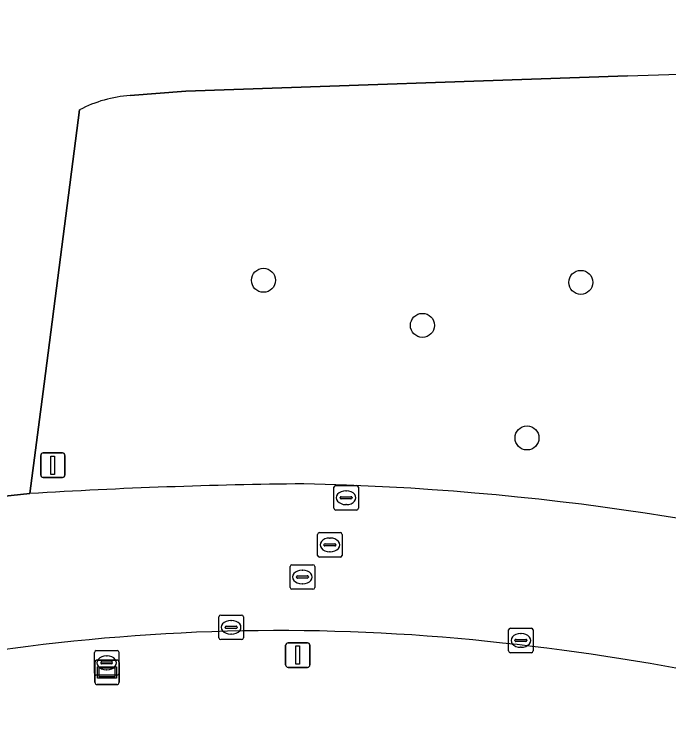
# Model space of a CAD drawing. Extents: x 154324 to 155744, y 382937 to 384188.
# Drawn here: x 155295.09 to 155321.78, y 383465.64 to 383494.69 of the extents above; entities that cross this region are included whole.
import ezdxf

# ---------------------------------------------------------------- set-up
doc = ezdxf.new("R2010")
doc.units = 0
for name, color, linetype in [('IMGEO_Boom', 7, 'Continuous'), ('IMGEO_Brandkraan', 7, 'Continuous'), ('IMGEO_Fietspad_gesloten', 7, 'Continuous'), ('IMGEO_Groenvoorziening', 7, 'Continuous'), ('IMGEO_Kolk', 7, 'Continuous'), ('IMGEO_Lichtmast', 7, 'Continuous'), ('IMGEO_Rijbaan_lokaal_open', 7, 'Continuous'), ('IMGEO_Rioolput', 7, 'Continuous'), ('IMGEO_Verkeersbordpaal', 7, 'Continuous'), ('IMGEO_Verklikker', 7, 'Continuous')]:
    doc.layers.add(name, color=color, linetype=linetype)

msp = doc.modelspace()

# ---------------------------------------------------------------- linework, layer by layer
at = {"layer": 'IMGEO_Boom'}
for centre in [(155305.253, 383483.841), (155318.191, 383483.757), (155311.734, 383482.003), (155315.999, 383477.412)]:
    msp.add_circle(centre, 0.489, dxfattribs=at)
at = {"layer": 'IMGEO_Brandkraan'}
for p, q in [((155298.364, 383467.817), (155298.364, 383468.669)), ((155298.439, 383468.743), (155299.291, 383468.743)), ((155299.365, 383468.669), (155299.365, 383467.817)), ((155298.666, 383468.286), (155299.064, 383468.286)), ((155298.852, 383468.523), (155298.877, 383468.523)), ((155298.623, 383468.237), (155298.623, 383468.249)), ((155299.061, 383468.2), (155298.663, 383468.2)), ((155299.107, 383468.249), (155299.107, 383468.237)), ((155299.291, 383467.743), (155298.439, 383467.743)), ((155298.875, 383467.963), (155298.85, 383467.963))]:
    msp.add_line(p, q, dxfattribs=at)
for points in [[(155298.364, 383467.817), (155298.364, 383468.669)], [(155298.439, 383468.743), (155299.291, 383468.743)], [(155299.365, 383468.669), (155299.365, 383467.817)], [(155299.291, 383467.743), (155298.439, 383467.743)]]:
    msp.add_lwpolyline(points, dxfattribs=at)
for centre, radius, start, end in [((155298.441, 383468.667), 0.0765, 91.552, 178.448), ((155298.441, 383468.667), 0.0765, 91.552, 178.448), ((155299.289, 383468.667), 0.0765, 1.552, 88.448), ((155299.289, 383468.667), 0.0765, 1.552, 88.448), ((155298.663, 383468.246), 0.0403, 85.8775, 175.7526), ((155299.068, 383468.248), 0.0386, 1.7309, 96.639), ((155298.66, 383468.236), 0.0366, 178.938, 274.7102), ((155299.064, 383468.243), 0.043, 264.8664, 352.4533), ((155298.441, 383467.819), 0.0765, 181.552, 268.448), ((155298.441, 383467.819), 0.0765, 181.552, 268.448), ((155299.289, 383467.819), 0.0765, 271.552, 358.448), ((155299.289, 383467.819), 0.0765, 271.552, 358.448)]:
    msp.add_arc(centre, radius, start, end, dxfattribs=at)
for centre, major_axis, ratio, start_param, end_param in [((155298.851, 383468.243), (-0.387, 0.002), 0.722429, 4.712389, 7.853982), ((155298.876, 383468.243), (-0.39, 0.002), 0.717154, 1.570796, 4.712389)]:
    msp.add_ellipse(centre, major_axis=major_axis, ratio=ratio, start_param=start_param, end_param=end_param, dxfattribs=at)
at = {"layer": 'IMGEO_Fietspad_gesloten'}
for points in [[(155299.822, 383491.37), (155302.096, 383491.551), (155320.102, 383492.177)], [(155292.429, 383479.58), (155292.046, 383474.758), (155295.733, 383475.145), (155296.321, 383479.623), (155297.76, 383490.788)]]:
    msp.add_lwpolyline(points, dxfattribs=at)
for centre, radius, start, end in [((155308.945, 383894.859), 402.836, 271.58712, 279.22715), ((155300.128, 383486.343), 5.037, 93.4813, 118.0421)]:
    msp.add_arc(centre, radius, start, end, dxfattribs=at)
at = {"layer": 'IMGEO_Groenvoorziening'}
for points in [[(155320.102, 383492.177), (155302.096, 383491.551), (155299.822, 383491.37)], [(155297.76, 383490.788), (155296.321, 383479.623), (155295.733, 383475.145)]]:
    msp.add_lwpolyline(points, dxfattribs=at)
for centre, radius, start, end in [((155308.945, 383894.859), 402.836, 271.58712, 279.22715), ((155300.128, 383486.343), 5.037, 93.4813, 118.0421), ((155309.207, 383252.857), 222.696, 90.5946, 93.46876), ((155304.555, 383366.626), 108.94, 74.06499, 88.76862), ((155305.914, 383388.312), 81.245, 84.86672, 99.02517), ((155304.104, 383368.576), 101.064, 73.81877, 84.84587)]:
    msp.add_arc(centre, radius, start, end, dxfattribs=at)
at = {"layer": 'IMGEO_Kolk'}
for p, q in [((155303.437, 383469.265), (155303.437, 383470.117)), ((155303.512, 383470.191), (155304.364, 383470.191)), ((155304.438, 383470.117), (155304.438, 383469.265)), ((155303.739, 383469.734), (155304.137, 383469.734)), ((155303.925, 383469.971), (155303.95, 383469.971)), ((155303.696, 383469.685), (155303.696, 383469.697)), ((155304.134, 383469.648), (155303.736, 383469.648)), ((155304.18, 383469.697), (155304.18, 383469.685)), ((155315.249, 383468.73), (155315.249, 383469.582)), ((155315.324, 383469.656), (155316.176, 383469.656)), ((155315.737, 383469.436), (155315.762, 383469.436)), ((155316.25, 383469.582), (155316.25, 383468.73)), ((155304.364, 383469.191), (155303.512, 383469.191)), ((155303.948, 383469.411), (155303.923, 383469.411)), ((155315.508, 383469.15), (155315.508, 383469.162)), ((155315.551, 383469.199), (155315.949, 383469.199)), ((155315.992, 383469.162), (155315.992, 383469.15)), ((155315.946, 383469.113), (155315.548, 383469.113)), ((155315.76, 383468.876), (155315.735, 383468.876)), ((155316.176, 383468.656), (155315.324, 383468.656))]:
    msp.add_line(p, q, dxfattribs=at)
for points in [[(155303.437, 383469.265), (155303.437, 383470.117)], [(155303.512, 383470.191), (155304.364, 383470.191)], [(155304.438, 383470.117), (155304.438, 383469.265)], [(155315.249, 383468.73), (155315.249, 383469.582)], [(155315.324, 383469.656), (155316.176, 383469.656)], [(155316.25, 383469.582), (155316.25, 383468.73)], [(155304.364, 383469.191), (155303.512, 383469.191)], [(155316.176, 383468.656), (155315.324, 383468.656)]]:
    msp.add_lwpolyline(points, dxfattribs=at)
for centre, radius, start, end in [((155303.514, 383470.115), 0.0765, 91.552, 178.448), ((155303.514, 383470.115), 0.0765, 91.552, 178.448), ((155304.362, 383470.115), 0.0765, 1.552, 88.448), ((155304.362, 383470.115), 0.0765, 1.552, 88.448), ((155303.736, 383469.694), 0.0403, 85.8775, 175.7526), ((155304.141, 383469.696), 0.0386, 1.7309, 96.639), ((155303.733, 383469.684), 0.0366, 178.938, 274.7102), ((155304.137, 383469.691), 0.043, 264.8664, 352.4533), ((155315.326, 383469.58), 0.0765, 91.552, 178.448), ((155315.326, 383469.58), 0.0765, 91.552, 178.448), ((155316.174, 383469.58), 0.0765, 1.552, 88.448), ((155316.174, 383469.58), 0.0765, 1.552, 88.448), ((155303.514, 383469.267), 0.0765, 181.552, 268.448), ((155303.514, 383469.267), 0.0765, 181.552, 268.448), ((155304.362, 383469.267), 0.0765, 271.552, 358.448), ((155304.362, 383469.267), 0.0765, 271.552, 358.448), ((155315.548, 383469.159), 0.0403, 85.8775, 175.7526), ((155315.545, 383469.149), 0.0366, 178.938, 274.7102), ((155315.949, 383469.156), 0.043, 264.8664, 352.4533), ((155315.953, 383469.161), 0.0386, 1.7309, 96.639), ((155315.326, 383468.732), 0.0765, 181.552, 268.448), ((155315.326, 383468.732), 0.0765, 181.552, 268.448), ((155316.174, 383468.732), 0.0765, 271.552, 358.448), ((155316.174, 383468.732), 0.0765, 271.552, 358.448)]:
    msp.add_arc(centre, radius, start, end, dxfattribs=at)
for centre, major_axis, ratio, start_param, end_param in [((155303.924, 383469.691), (-0.387, 0.002), 0.722429, 4.712389, 7.853982), ((155303.949, 383469.691), (-0.39, 0.002), 0.717154, 1.570796, 4.712389), ((155315.736, 383469.156), (-0.387, 0.002), 0.722429, 4.712389, 7.853982), ((155315.761, 383469.156), (-0.39, 0.002), 0.717154, 1.570796, 4.712389)]:
    msp.add_ellipse(centre, major_axis=major_axis, ratio=ratio, start_param=start_param, end_param=end_param, dxfattribs=at)
at = {"layer": 'IMGEO_Lichtmast'}
for p, q in [((155306.158, 383468.157), (155306.158, 383468.957)), ((155306.158, 383468.957), (155306.158, 383468.157)), ((155306.258, 383469.057), (155307.048, 383469.057)), ((155307.048, 383469.057), (155306.258, 383469.057)), ((155307.148, 383468.957), (155307.148, 383468.157)), ((155307.148, 383468.157), (155307.148, 383468.957)), ((155307.048, 383468.057), (155306.258, 383468.057)), ((155306.258, 383468.057), (155307.048, 383468.057))]:
    msp.add_line(p, q, dxfattribs=at)
msp.add_lwpolyline([(155306.578, 383468.932), (155306.728, 383468.932), (155306.728, 383468.182), (155306.578, 383468.182), (155306.578, 383468.932)], dxfattribs=at)
for centre, start, end in [((155306.258, 383468.957), 90, 180), ((155306.258, 383468.957), 90, 180), ((155307.048, 383468.957), 0, 90), ((155307.048, 383468.957), 360, 90), ((155306.258, 383468.157), 180, 270), ((155306.258, 383468.157), 180, 270), ((155307.048, 383468.157), 270, 0), ((155307.048, 383468.157), 270, 0)]:
    msp.add_arc(centre, 0.1, start, end, dxfattribs=at)
at = {"layer": 'IMGEO_Rijbaan_lokaal_open'}
msp.add_lwpolyline([(155295.733, 383475.145), (155292.046, 383474.758)], dxfattribs=at)
for centre, radius, start, end in [((155309.207, 383252.857), 222.696, 90.5946, 93.46876), ((155304.555, 383366.626), 108.94, 74.06499, 88.76862), ((155305.914, 383388.312), 81.245, 84.86672, 99.02517), ((155304.104, 383368.576), 101.064, 73.81877, 84.84587)]:
    msp.add_arc(centre, radius, start, end, dxfattribs=at)
at = {"layer": 'IMGEO_Rioolput'}
for p, q in [((155308.124, 383474.548), (155308.124, 383475.4)), ((155308.199, 383475.474), (155309.051, 383475.474)), ((155308.612, 383475.254), (155308.637, 383475.254)), ((155309.125, 383475.4), (155309.125, 383474.548)), ((155308.383, 383474.968), (155308.383, 383474.98)), ((155308.426, 383475.017), (155308.824, 383475.017)), ((155308.867, 383474.98), (155308.867, 383474.968)), ((155308.821, 383474.931), (155308.423, 383474.931)), ((155308.635, 383474.694), (155308.61, 383474.694)), ((155309.051, 383474.474), (155308.199, 383474.474)), ((155307.538, 383473.551), (155308.39, 383473.551)), ((155307.463, 383472.625), (155307.463, 383473.477)), ((155307.951, 383473.331), (155307.976, 383473.331)), ((155308.464, 383473.477), (155308.464, 383472.625)), ((155307.722, 383473.045), (155307.722, 383473.057)), ((155308.16, 383473.008), (155307.762, 383473.008)), ((155307.765, 383473.094), (155308.163, 383473.094)), ((155308.206, 383473.057), (155308.206, 383473.045)), ((155307.974, 383472.771), (155307.949, 383472.771)), ((155308.39, 383472.551), (155307.538, 383472.551)), ((155306.342, 383471.316), (155306.342, 383472.168)), ((155306.417, 383472.242), (155307.269, 383472.242)), ((155307.343, 383472.168), (155307.343, 383471.316)), ((155306.601, 383471.736), (155306.601, 383471.748)), ((155306.644, 383471.785), (155307.042, 383471.785)), ((155306.83, 383472.022), (155306.855, 383472.022)), ((155307.085, 383471.748), (155307.085, 383471.736)), ((155307.039, 383471.699), (155306.641, 383471.699)), ((155306.853, 383471.462), (155306.828, 383471.462)), ((155307.269, 383471.242), (155306.417, 383471.242))]:
    msp.add_line(p, q, dxfattribs=at)
for points in [[(155308.124, 383474.548), (155308.124, 383475.4)], [(155308.199, 383475.474), (155309.051, 383475.474)], [(155309.125, 383475.4), (155309.125, 383474.548)], [(155309.051, 383474.474), (155308.199, 383474.474)], [(155307.538, 383473.551), (155308.39, 383473.551)], [(155307.463, 383472.625), (155307.463, 383473.477)], [(155308.464, 383473.477), (155308.464, 383472.625)], [(155308.39, 383472.551), (155307.538, 383472.551)], [(155306.342, 383471.316), (155306.342, 383472.168)], [(155306.417, 383472.242), (155307.269, 383472.242)], [(155307.343, 383472.168), (155307.343, 383471.316)], [(155307.269, 383471.242), (155306.417, 383471.242)]]:
    msp.add_lwpolyline(points, dxfattribs=at)
for centre, radius, start, end in [((155308.201, 383475.398), 0.0765, 91.552, 178.448), ((155308.201, 383475.398), 0.0765, 91.552, 178.448), ((155309.049, 383475.398), 0.0765, 1.552, 88.448), ((155309.049, 383475.398), 0.0765, 1.552, 88.448), ((155308.423, 383474.977), 0.0403, 85.8775, 175.7526), ((155308.42, 383474.967), 0.0366, 178.938, 274.7102), ((155308.824, 383474.974), 0.043, 264.8664, 352.4533), ((155308.828, 383474.979), 0.0386, 1.7309, 96.639), ((155308.201, 383474.55), 0.0765, 181.552, 268.448), ((155308.201, 383474.55), 0.0765, 181.552, 268.448), ((155309.049, 383474.55), 0.0765, 271.552, 358.448), ((155309.049, 383474.55), 0.0765, 271.552, 358.448), ((155307.54, 383473.475), 0.0765, 91.552, 178.448), ((155307.54, 383473.475), 0.0765, 91.552, 178.448), ((155308.388, 383473.475), 0.0765, 1.552, 88.448), ((155308.388, 383473.475), 0.0765, 1.552, 88.448), ((155307.762, 383473.054), 0.0403, 85.8775, 175.7526), ((155307.759, 383473.044), 0.0366, 178.938, 274.7102), ((155308.163, 383473.051), 0.043, 264.8664, 352.4533), ((155308.167, 383473.056), 0.0386, 1.7309, 96.639), ((155307.54, 383472.627), 0.0765, 181.552, 268.448), ((155307.54, 383472.627), 0.0765, 181.552, 268.448), ((155308.388, 383472.627), 0.0765, 271.552, 358.448), ((155308.388, 383472.627), 0.0765, 271.552, 358.448), ((155306.419, 383472.166), 0.0765, 91.552, 178.448), ((155306.419, 383472.166), 0.0765, 91.552, 178.448), ((155307.267, 383472.166), 0.0765, 1.552, 88.448), ((155307.267, 383472.166), 0.0765, 1.552, 88.448), ((155306.641, 383471.745), 0.0403, 85.8775, 175.7526), ((155307.046, 383471.747), 0.0386, 1.7309, 96.639), ((155306.638, 383471.735), 0.0366, 178.938, 274.7102), ((155307.042, 383471.742), 0.043, 264.8664, 352.4533), ((155306.419, 383471.318), 0.0765, 181.552, 268.448), ((155306.419, 383471.318), 0.0765, 181.552, 268.448), ((155307.267, 383471.318), 0.0765, 271.552, 358.448), ((155307.267, 383471.318), 0.0765, 271.552, 358.448)]:
    msp.add_arc(centre, radius, start, end, dxfattribs=at)
for centre, major_axis, ratio, start_param, end_param in [((155308.611, 383474.974), (-0.387, 0.002), 0.722429, 4.712389, 7.853982), ((155308.636, 383474.974), (-0.39, 0.002), 0.717154, 1.570796, 4.712389), ((155307.95, 383473.051), (-0.387, 0.002), 0.722429, 4.712389, 7.853982), ((155307.975, 383473.051), (-0.39, 0.002), 0.717154, 1.570796, 4.712389), ((155306.829, 383471.742), (-0.387, 0.002), 0.722429, 4.712389, 7.853982), ((155306.854, 383471.742), (-0.39, 0.002), 0.717154, 1.570796, 4.712389)]:
    msp.add_ellipse(centre, major_axis=major_axis, ratio=ratio, start_param=start_param, end_param=end_param, dxfattribs=at)
at = {"layer": 'IMGEO_Verkeersbordpaal'}
for p, q in [((155296.172, 383475.901), (155296.172, 383476.701)), ((155296.172, 383476.701), (155296.172, 383475.901)), ((155296.272, 383476.801), (155297.062, 383476.801)), ((155297.062, 383476.801), (155296.272, 383476.801)), ((155297.162, 383476.701), (155297.162, 383475.901)), ((155297.162, 383475.901), (155297.162, 383476.701)), ((155297.062, 383475.801), (155296.272, 383475.801)), ((155296.272, 383475.801), (155297.062, 383475.801))]:
    msp.add_line(p, q, dxfattribs=at)
msp.add_lwpolyline([(155296.592, 383476.676), (155296.742, 383476.676), (155296.742, 383475.926), (155296.592, 383475.926), (155296.592, 383476.676)], dxfattribs=at)
for centre, start, end in [((155296.272, 383476.701), 90, 180), ((155296.272, 383476.701), 90, 180), ((155297.062, 383476.701), 0, 90), ((155297.062, 383476.701), 360, 90), ((155296.272, 383475.901), 180, 270), ((155296.272, 383475.901), 180, 270), ((155297.062, 383475.901), 270, 0), ((155297.062, 383475.901), 270, 0)]:
    msp.add_arc(centre, 0.1, start, end, dxfattribs=at)
at = {"layer": 'IMGEO_Verklikker'}
for p, q in [((155298.481, 383468.353), (155299.271, 383468.353)), ((155299.271, 383468.353), (155298.481, 383468.353)), ((155298.381, 383467.453), (155298.381, 383468.253)), ((155298.381, 383468.253), (155298.381, 383467.453)), ((155299.371, 383468.253), (155299.371, 383467.453)), ((155299.371, 383467.453), (155299.371, 383468.253)), ((155299.271, 383467.353), (155298.481, 383467.353)), ((155298.481, 383467.353), (155299.271, 383467.353))]:
    msp.add_line(p, q, dxfattribs=at)
for points in [[(155298.482, 383468.085), (155299.27, 383468.085), (155299.27, 383467.621), (155298.482, 383467.621), (155298.482, 383468.085)], [(155298.547, 383468.02), (155298.547, 383467.686), (155299.205, 383467.686), (155299.205, 383468.02), (155298.547, 383468.02)]]:
    msp.add_lwpolyline(points, dxfattribs=at)
for centre, start, end in [((155298.481, 383468.253), 90, 180), ((155298.481, 383468.253), 90, 180), ((155299.271, 383468.253), 0, 90), ((155299.271, 383468.253), 360, 90), ((155298.481, 383467.453), 180, 270), ((155298.481, 383467.453), 180, 270), ((155299.271, 383467.453), 270, 0), ((155299.271, 383467.453), 270, 0)]:
    msp.add_arc(centre, 0.1, start, end, dxfattribs=at)

doc.saveas('drawing.dxf')
